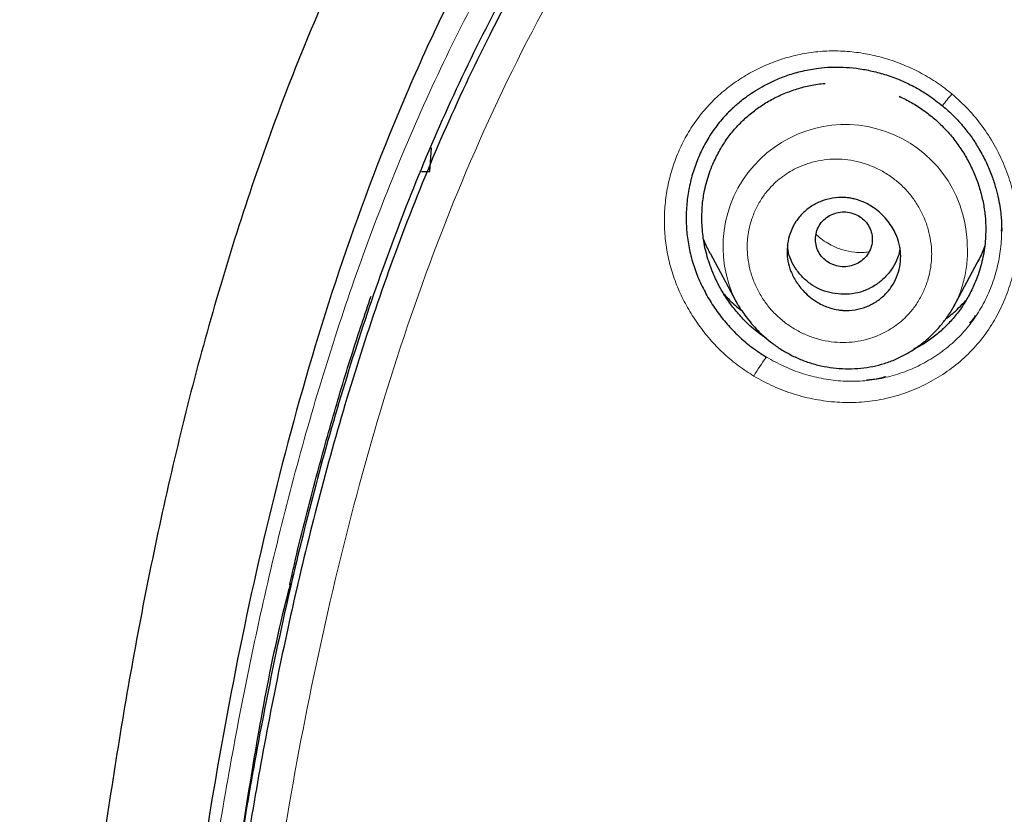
# Model space of a CAD drawing. Header units: millimetres. Extents: x 8 to 830, y 12 to 2106.
# Tile 363 of 624: x 408 to 423, y 1846 to 1859. Entities that reach past the tile are written whole.
import ezdxf

# ---------------------------------------------------------------- set-up
doc = ezdxf.new("R2010")
doc.units = ezdxf.units.MM

msp = doc.modelspace()

# ---------------------------------------------------------------- linework, layer by layer
at = {"color": 7, "linetype": 'Continuous', "lineweight": 30}
for p, q in [((414.316, 1856.496), (414.343, 1856.872)), ((414.182, 1856.496), (414.315, 1856.496)), ((423.367, 1855.553), (423.368, 1855.572)), ((423.367, 1855.553), (423.368, 1855.572)), ((418.754, 1855.206), (419.16, 1854.445)), ((422.611, 1854.359), (422.987, 1855.064)), ((422.613, 1854.369), (422.609, 1854.36))]:
    msp.add_line(p, q, dxfattribs=at)
at = {"color": 8, "linetype": 'Continuous', "lineweight": 0}
msp.add_line((422.609, 1854.36), (422.601, 1854.345), dxfattribs=at)
for centre, radius, start, end in [((425.304, 1855.4), 3.58, 139.4744, 143.3002), ((420.892, 1855.309), 1.933, 2.8219, 206.3883), ((421.464, 1852.154), 2.299, 142.3074, 151.3041)]:
    msp.add_arc(centre, radius, start, end, dxfattribs=at)
at = {"color": 7, "linetype": 'Continuous', "lineweight": 30}
for points, knots in [([(510.735, 1777.283), (511.196, 1778.511), (512.114, 1780.956), (513.098, 1784.726), (513.872, 1788.507), (514.456, 1792.3), (514.943, 1796.485), (515.298, 1801.065), (515.507, 1806.03), (515.602, 1811.577), (515.593, 1817.706), (515.581, 1824.436), (515.477, 1831.185), (515.158, 1837.963), (514.614, 1843.619), (513.944, 1848.142), (513.279, 1851.54), (512.399, 1854.924), (511.244, 1858.268), (509.826, 1861.345), (508.149, 1864.109), (506.256, 1866.524), (504.046, 1868.669), (501.607, 1870.523), (499.025, 1872.121), (495.903, 1873.724), (492.217, 1875.246), (487.967, 1876.614), (483.651, 1877.697), (479.286, 1878.524), (474.885, 1879.093), (470.474, 1879.417), (466.081, 1879.544), (461.71, 1879.555), (457.339, 1879.543), (452.947, 1879.415), (448.536, 1879.093), (444.134, 1878.525), (439.769, 1877.697), (435.453, 1876.616), (431.203, 1875.245), (427.517, 1873.725), (424.396, 1872.122), (421.813, 1870.525), (419.375, 1868.669), (417.164, 1866.525), (415.271, 1864.109), (413.594, 1861.345), (412.176, 1858.269), (411.021, 1854.924), (410.141, 1851.54), (409.476, 1848.142), (408.806, 1843.619), (408.262, 1837.963), (407.943, 1831.185), (407.839, 1824.437), (407.828, 1817.706), (407.817, 1811.126), (407.941, 1804.673), (408.288, 1798.348), (408.866, 1792.889), (409.585, 1788.305), (410.354, 1784.591), (411.329, 1780.89), (412.232, 1778.489), (412.686, 1777.283)], [0, 0, 0, 0, 0.01422, 0.028301, 0.042283, 0.056188, 0.070046, 0.088148, 0.106186, 0.124159, 0.148558, 0.172923, 0.197399, 0.221993, 0.24671, 0.259145, 0.27167, 0.284302, 0.297067, 0.309991, 0.320883, 0.3319, 0.342924, 0.353811, 0.364567, 0.375221, 0.391058, 0.40678, 0.422432, 0.438055, 0.453668, 0.469227, 0.484683, 0.500001, 0.515318, 0.530774, 0.546334, 0.561944, 0.577571, 0.59322, 0.608942, 0.624779, 0.635434, 0.646191, 0.657076, 0.668103, 0.679114, 0.690014, 0.702933, 0.7157, 0.728331, 0.740856, 0.753291, 0.778008, 0.802602, 0.827078, 0.851444, 0.875842, 0.898728, 0.921719, 0.944802, 0.958463, 0.9722, 0.986034, 1, 1, 1, 1]), ([(510.735, 1777.283), (511.196, 1778.511), (512.114, 1780.956), (513.098, 1784.726), (513.872, 1788.507), (514.456, 1792.3), (514.943, 1796.485), (515.298, 1801.065), (515.507, 1806.03), (515.602, 1811.577), (515.593, 1817.706), (515.581, 1824.436), (515.477, 1831.185), (515.158, 1837.963), (514.614, 1843.619), (513.944, 1848.142), (513.279, 1851.54), (512.399, 1854.924), (511.244, 1858.268), (509.826, 1861.345), (508.149, 1864.109), (506.256, 1866.524), (504.046, 1868.669), (501.607, 1870.523), (499.025, 1872.121), (495.903, 1873.724), (492.217, 1875.246), (487.967, 1876.614), (483.651, 1877.697), (479.286, 1878.524), (474.885, 1879.093), (470.474, 1879.417), (466.081, 1879.544), (461.71, 1879.555), (457.339, 1879.543), (452.947, 1879.415), (448.536, 1879.093), (444.134, 1878.525), (439.769, 1877.697), (435.453, 1876.616), (431.203, 1875.245), (427.517, 1873.725), (424.396, 1872.122), (421.813, 1870.525), (419.375, 1868.669), (417.164, 1866.525), (415.271, 1864.109), (413.594, 1861.345), (412.176, 1858.269), (411.021, 1854.924), (410.141, 1851.54), (409.476, 1848.142), (408.806, 1843.619), (408.262, 1837.963), (407.943, 1831.185), (407.839, 1824.437), (407.828, 1817.706), (407.817, 1811.126), (407.941, 1804.673), (408.288, 1798.348), (408.866, 1792.889), (409.585, 1788.305), (410.354, 1784.591), (411.329, 1780.89), (412.232, 1778.489), (412.686, 1777.283)], [0, 0, 0, 0, 0.01422, 0.028301, 0.042283, 0.056188, 0.070046, 0.088148, 0.106186, 0.124159, 0.148558, 0.172923, 0.197399, 0.221993, 0.24671, 0.259145, 0.27167, 0.284302, 0.297067, 0.309991, 0.320883, 0.3319, 0.342924, 0.353811, 0.364567, 0.375221, 0.391058, 0.40678, 0.422432, 0.438055, 0.453668, 0.469227, 0.484683, 0.500001, 0.515318, 0.530774, 0.546334, 0.561944, 0.577571, 0.59322, 0.608942, 0.624779, 0.635434, 0.646191, 0.657076, 0.668103, 0.679114, 0.690014, 0.702933, 0.7157, 0.728331, 0.740856, 0.753291, 0.778008, 0.802602, 0.827078, 0.851444, 0.875842, 0.898728, 0.921719, 0.944802, 0.958463, 0.9722, 0.986034, 1, 1, 1, 1]), ([(509.342, 1777.405), (509.718, 1778.392), (510.47, 1780.366), (511.332, 1783.407), (512.046, 1786.476), (512.617, 1789.571), (513.077, 1792.68), (513.51, 1796.392), (513.859, 1800.711), (514.082, 1805.632), (514.182, 1810.777), (514.188, 1816.142), (514.173, 1821.731), (514.115, 1827.323), (513.942, 1832.92), (513.588, 1838.517), (513.084, 1843.169), (512.519, 1846.875), (511.991, 1849.641), (511.334, 1852.386), (510.519, 1855.094), (509.512, 1857.746), (508.383, 1860.098), (507.165, 1862.141), (505.916, 1863.888), (504.502, 1865.514), (502.758, 1867.162), (500.656, 1868.771), (498.205, 1870.302), (495.467, 1871.725), (492.454, 1873.021), (489.178, 1874.177), (485.839, 1875.143), (482.453, 1875.939), (478.747, 1876.63), (474.722, 1877.159), (470.387, 1877.487), (466.047, 1877.618), (461.711, 1877.632), (457.374, 1877.617), (453.033, 1877.484), (448.697, 1877.159), (444.672, 1876.63), (440.967, 1875.94), (437.582, 1875.144), (434.243, 1874.177), (430.966, 1873.02), (427.952, 1871.725), (425.215, 1870.302), (422.765, 1868.771), (420.664, 1867.161), (418.919, 1865.515), (417.506, 1863.888), (416.255, 1862.141), (415.039, 1860.097), (413.909, 1857.746), (412.902, 1855.094), (412.087, 1852.386), (411.43, 1849.642), (410.902, 1846.875), (410.337, 1843.17), (409.833, 1838.517), (409.479, 1832.921), (409.306, 1827.324), (409.248, 1821.731), (409.233, 1816.142), (409.239, 1810.852), (409.333, 1805.856), (409.537, 1801.159), (409.896, 1796.466), (410.376, 1792.367), (410.925, 1788.863), (411.488, 1785.949), (412.182, 1783.059), (413.011, 1780.196), (413.722, 1778.336), (414.078, 1777.405)], [0, 0, 0, 0, 0.011709, 0.0234, 0.035079, 0.046745, 0.058401, 0.070053, 0.08835, 0.106637, 0.124908, 0.145647, 0.166375, 0.187119, 0.207887, 0.228673, 0.249479, 0.259892, 0.270315, 0.28075, 0.291198, 0.301658, 0.31213, 0.319994, 0.327864, 0.335737, 0.343609, 0.354092, 0.364563, 0.37502, 0.38755, 0.400066, 0.41258, 0.425091, 0.437599, 0.45323, 0.468841, 0.484431, 0.499999, 0.515569, 0.531166, 0.546782, 0.562408, 0.574915, 0.587424, 0.599934, 0.612454, 0.624987, 0.635443, 0.645912, 0.656393, 0.664263, 0.672136, 0.680006, 0.687871, 0.698343, 0.708803, 0.71925, 0.729685, 0.740108, 0.750521, 0.771326, 0.792113, 0.81288, 0.833624, 0.854353, 0.875091, 0.892532, 0.909986, 0.927451, 0.944927, 0.955919, 0.966921, 0.977933, 0.988958, 1, 1, 1, 1]), ([(509.342, 1777.405), (509.718, 1778.392), (510.47, 1780.366), (511.332, 1783.407), (512.046, 1786.476), (512.617, 1789.571), (513.077, 1792.68), (513.51, 1796.392), (513.859, 1800.711), (514.082, 1805.632), (514.182, 1810.777), (514.188, 1816.142), (514.173, 1821.731), (514.115, 1827.323), (513.942, 1832.92), (513.588, 1838.517), (513.084, 1843.169), (512.519, 1846.875), (511.991, 1849.641), (511.334, 1852.386), (510.519, 1855.094), (509.512, 1857.746), (508.383, 1860.098), (507.165, 1862.141), (505.916, 1863.888), (504.502, 1865.514), (502.758, 1867.162), (500.656, 1868.771), (498.205, 1870.302), (495.467, 1871.725), (492.454, 1873.021), (489.178, 1874.177), (485.839, 1875.143), (482.453, 1875.939), (478.747, 1876.63), (474.722, 1877.159), (470.387, 1877.487), (466.047, 1877.618), (461.711, 1877.632), (457.374, 1877.617), (453.033, 1877.484), (448.697, 1877.159), (444.672, 1876.63), (440.967, 1875.94), (437.582, 1875.144), (434.243, 1874.177), (430.966, 1873.02), (427.952, 1871.725), (425.215, 1870.302), (422.765, 1868.771), (420.664, 1867.161), (418.919, 1865.515), (417.506, 1863.888), (416.255, 1862.141), (415.039, 1860.097), (413.909, 1857.746), (412.902, 1855.094), (412.087, 1852.386), (411.43, 1849.642), (410.902, 1846.875), (410.337, 1843.17), (409.833, 1838.517), (409.479, 1832.921), (409.306, 1827.324), (409.248, 1821.731), (409.233, 1816.142), (409.239, 1810.852), (409.333, 1805.856), (409.537, 1801.159), (409.896, 1796.466), (410.376, 1792.367), (410.925, 1788.863), (411.488, 1785.949), (412.182, 1783.059), (413.011, 1780.196), (413.722, 1778.336), (414.078, 1777.405)], [0, 0, 0, 0, 0.011709, 0.0234, 0.035079, 0.046745, 0.058401, 0.070053, 0.08835, 0.106637, 0.124908, 0.145647, 0.166375, 0.187119, 0.207887, 0.228673, 0.249479, 0.259892, 0.270315, 0.28075, 0.291198, 0.301658, 0.31213, 0.319994, 0.327864, 0.335737, 0.343609, 0.354092, 0.364563, 0.37502, 0.38755, 0.400066, 0.41258, 0.425091, 0.437599, 0.45323, 0.468841, 0.484431, 0.499999, 0.515569, 0.531166, 0.546782, 0.562408, 0.574915, 0.587424, 0.599934, 0.612454, 0.624987, 0.635443, 0.645912, 0.656393, 0.664263, 0.672136, 0.680006, 0.687871, 0.698343, 0.708803, 0.71925, 0.729685, 0.740108, 0.750521, 0.771326, 0.792113, 0.81288, 0.833624, 0.854353, 0.875091, 0.892532, 0.909986, 0.927451, 0.944927, 0.955919, 0.966921, 0.977933, 0.988958, 1, 1, 1, 1]), ([(461.71, 1876.725), (459.784, 1876.719), (455.935, 1876.707), (450.167, 1876.421), (444.906, 1875.774), (440.169, 1874.856), (435.962, 1873.771), (431.845, 1872.41), (428.301, 1870.9), (425.325, 1869.325), (422.897, 1867.771), (420.637, 1865.993), (418.61, 1863.96), (416.866, 1861.693), (415.304, 1859.086), (413.966, 1856.162), (412.868, 1852.965), (412.03, 1849.723), (411.394, 1846.461), (410.755, 1842.089), (410.234, 1836.589), (409.939, 1829.959), (409.858, 1823.313), (409.862, 1816.661), (409.876, 1810.844), (409.989, 1805.861), (410.175, 1801.713), (410.481, 1797.567), (410.938, 1793.43), (411.563, 1789.313), (412.42, 1785.241), (413.517, 1781.214), (414.571, 1778.631), (415.1, 1777.336)], [0, 0, 0, 0, 0.041855, 0.08362, 0.125415, 0.156959, 0.188537, 0.219976, 0.251431, 0.272568, 0.293656, 0.314639, 0.33578, 0.356911, 0.377922, 0.403277, 0.42848, 0.45338, 0.478142, 0.502858, 0.552306, 0.601886, 0.651609, 0.701376, 0.751127, 0.782208, 0.813287, 0.844384, 0.875537, 0.906709, 0.937788, 0.968814, 1, 1, 1, 1]), ([(461.71, 1876.622), (459.773, 1876.616), (455.903, 1876.604), (450.104, 1876.313), (444.815, 1875.656), (440.054, 1874.726), (435.827, 1873.625), (431.692, 1872.245), (428.137, 1870.71), (425.155, 1869.108), (422.728, 1867.526), (420.475, 1865.714), (418.469, 1863.641), (416.75, 1861.337), (415.217, 1858.695), (413.911, 1855.743), (412.846, 1852.527), (412.036, 1849.278), (411.423, 1846.017), (410.808, 1841.657), (410.309, 1836.18), (410.03, 1829.586), (409.958, 1822.982), (409.961, 1816.372), (409.978, 1810.591), (410.096, 1805.639), (410.286, 1801.52), (410.596, 1797.409), (411.054, 1793.307), (411.681, 1789.219), (412.539, 1785.169), (413.635, 1781.17), (414.685, 1778.609), (415.209, 1777.329)], [0, 0, 0, 0, 0.042133, 0.084172, 0.12624, 0.157991, 0.189772, 0.221412, 0.253078, 0.274358, 0.295572, 0.316692, 0.337987, 0.359238, 0.380387, 0.405921, 0.431187, 0.456106, 0.480854, 0.505526, 0.554819, 0.604169, 0.653612, 0.70311, 0.752631, 0.783561, 0.81446, 0.845339, 0.876228, 0.907207, 0.938215, 0.96912, 1, 1, 1, 1]), ([(419.083, 1857.475), (419.095, 1857.486), (419.125, 1857.515), (419.181, 1857.565), (419.256, 1857.628), (419.353, 1857.701), (419.473, 1857.781), (419.618, 1857.866), (419.79, 1857.95), (419.991, 1858.028), (420.221, 1858.094), (420.448, 1858.135), (420.664, 1858.153), (420.864, 1858.153), (421.075, 1858.135), (421.295, 1858.097), (421.522, 1858.038), (421.753, 1857.955), (421.986, 1857.845), (422.218, 1857.709), (422.361, 1857.596), (422.434, 1857.539)], [0, 0, 0, 0, 0.014596, 0.035518, 0.062786, 0.096415, 0.136416, 0.182796, 0.235552, 0.294666, 0.360099, 0.431808, 0.483143, 0.537404, 0.594641, 0.65488, 0.718115, 0.784307, 0.853396, 0.92531, 1, 1, 1, 1]), ([(419.083, 1857.475), (419.095, 1857.486), (419.125, 1857.515), (419.181, 1857.565), (419.256, 1857.628), (419.353, 1857.701), (419.473, 1857.781), (419.618, 1857.866), (419.79, 1857.95), (419.991, 1858.028), (420.221, 1858.094), (420.448, 1858.135), (420.664, 1858.153), (420.864, 1858.153), (421.075, 1858.135), (421.295, 1858.097), (421.522, 1858.038), (421.753, 1857.955), (421.986, 1857.845), (422.218, 1857.709), (422.361, 1857.596), (422.434, 1857.539)], [0, 0, 0, 0, 0.014596, 0.035518, 0.062786, 0.096415, 0.136416, 0.182796, 0.235552, 0.294666, 0.360099, 0.431808, 0.483143, 0.537404, 0.594641, 0.65488, 0.718115, 0.784307, 0.853396, 0.92531, 1, 1, 1, 1]), ([(418.622, 1855.763), (418.624, 1855.836), (418.628, 1855.983), (418.66, 1856.175), (418.7, 1856.341), (418.743, 1856.48), (418.805, 1856.638), (418.891, 1856.814), (419.006, 1856.999), (419.138, 1857.17), (419.288, 1857.325), (419.453, 1857.464), (419.632, 1857.587), (419.824, 1857.69), (420.027, 1857.775), (420.237, 1857.839), (420.421, 1857.88), (420.536, 1857.889), (420.577, 1857.893)], [0, 0, 0, 0, 0.068305, 0.137281, 0.183165, 0.228813, 0.274424, 0.344314, 0.41291, 0.480883, 0.548914, 0.617076, 0.685112, 0.753696, 0.823502, 0.892504, 0.960793, 1, 1, 1, 1]), ([(418.622, 1855.763), (418.624, 1855.836), (418.628, 1855.983), (418.66, 1856.175), (418.7, 1856.341), (418.743, 1856.48), (418.805, 1856.638), (418.891, 1856.814), (419.006, 1856.999), (419.138, 1857.17), (419.288, 1857.325), (419.453, 1857.464), (419.632, 1857.587), (419.824, 1857.69), (420.027, 1857.775), (420.237, 1857.839), (420.421, 1857.88), (420.536, 1857.889), (420.577, 1857.893)], [0, 0, 0, 0, 0.068305, 0.137281, 0.183165, 0.228813, 0.274424, 0.344314, 0.41291, 0.480883, 0.548914, 0.617076, 0.685112, 0.753696, 0.823502, 0.892504, 0.960793, 1, 1, 1, 1]), ([(421.749, 1857.689), (421.814, 1857.658), (421.945, 1857.593), (422.131, 1857.472), (422.307, 1857.336), (422.469, 1857.183), (422.615, 1857.015), (422.744, 1856.835), (422.856, 1856.643), (422.95, 1856.44), (423.025, 1856.229), (423.079, 1856.014), (423.112, 1855.796), (423.123, 1855.553), (423.105, 1855.286), (423.046, 1854.999), (422.957, 1854.745), (422.85, 1854.526), (422.736, 1854.34), (422.603, 1854.168), (422.453, 1854.012), (422.288, 1853.872), (422.128, 1853.76), (422.019, 1853.704), (421.974, 1853.681)], [0, 0, 0, 0, 0.042994, 0.087164, 0.131586, 0.175401, 0.219559, 0.263431, 0.30741, 0.351885, 0.396697, 0.440787, 0.484544, 0.528379, 0.586938, 0.645419, 0.704859, 0.749519, 0.793522, 0.837331, 0.881421, 0.925274, 0.969019, 1, 1, 1, 1]), ([(421.749, 1857.689), (421.814, 1857.658), (421.945, 1857.593), (422.131, 1857.472), (422.307, 1857.336), (422.469, 1857.183), (422.615, 1857.015), (422.744, 1856.835), (422.856, 1856.643), (422.95, 1856.44), (423.025, 1856.229), (423.079, 1856.014), (423.112, 1855.796), (423.123, 1855.553), (423.105, 1855.286), (423.046, 1854.999), (422.957, 1854.745), (422.85, 1854.526), (422.736, 1854.34), (422.603, 1854.168), (422.453, 1854.012), (422.288, 1853.872), (422.128, 1853.76), (422.019, 1853.704), (421.974, 1853.681)], [0, 0, 0, 0, 0.042994, 0.087164, 0.131586, 0.175401, 0.219559, 0.263431, 0.30741, 0.351885, 0.396697, 0.440787, 0.484544, 0.528379, 0.586938, 0.645419, 0.704859, 0.749519, 0.793522, 0.837331, 0.881421, 0.925274, 0.969019, 1, 1, 1, 1]), ([(419.136, 1857.524), (419.076, 1857.466), (418.955, 1857.349), (418.799, 1857.148), (418.666, 1856.931), (418.556, 1856.701), (418.471, 1856.46), (418.412, 1856.212), (418.378, 1855.958), (418.371, 1855.702), (418.39, 1855.446), (418.437, 1855.192), (418.511, 1854.945), (418.611, 1854.705), (418.733, 1854.475), (418.878, 1854.258), (419.043, 1854.055), (419.226, 1853.869), (419.426, 1853.7), (419.572, 1853.607), (419.645, 1853.56)], [0, 0, 0, 0, 0.0548598, 0.1105256, 0.1662534, 0.2219083, 0.2775219, 0.3330915, 0.3885997, 0.4440333, 0.4994026, 0.5547606, 0.6102055, 0.6657852, 0.7214878, 0.7772653, 0.8330533, 0.8887904, 0.9444381, 1, 1, 1, 1]), ([(419.136, 1857.524), (419.076, 1857.466), (418.955, 1857.349), (418.799, 1857.148), (418.666, 1856.931), (418.556, 1856.701), (418.471, 1856.46), (418.412, 1856.212), (418.378, 1855.958), (418.371, 1855.702), (418.39, 1855.446), (418.437, 1855.192), (418.511, 1854.945), (418.611, 1854.705), (418.733, 1854.475), (418.878, 1854.258), (419.043, 1854.055), (419.226, 1853.869), (419.426, 1853.7), (419.572, 1853.607), (419.645, 1853.56)], [0, 0, 0, 0, 0.0548598, 0.1105256, 0.1662534, 0.2219083, 0.2775219, 0.3330915, 0.3885997, 0.4440333, 0.4994026, 0.5547606, 0.6102055, 0.6657852, 0.7214878, 0.7772653, 0.8330533, 0.8887904, 0.9444381, 1, 1, 1, 1]), ([(422.434, 1857.539), (422.496, 1857.485), (422.615, 1857.38), (422.769, 1857.207), (422.901, 1857.034), (423.022, 1856.846), (423.128, 1856.645), (423.215, 1856.436), (423.277, 1856.244), (423.32, 1856.07), (423.347, 1855.918), (423.362, 1855.789), (423.369, 1855.683), (423.371, 1855.601), (423.371, 1855.555), (423.37, 1855.536)], [0, 0, 0, 0, 0.106664, 0.207205, 0.301759, 0.390411, 0.499501, 0.598274, 0.686778, 0.765031, 0.833022, 0.890491, 0.937407, 0.973877, 1, 1, 1, 1]), ([(422.434, 1857.539), (422.496, 1857.485), (422.615, 1857.38), (422.769, 1857.207), (422.901, 1857.034), (423.022, 1856.846), (423.128, 1856.645), (423.215, 1856.436), (423.277, 1856.244), (423.32, 1856.07), (423.347, 1855.918), (423.362, 1855.789), (423.369, 1855.683), (423.371, 1855.601), (423.371, 1855.555), (423.37, 1855.536)], [0, 0, 0, 0, 0.106664, 0.207205, 0.301759, 0.390411, 0.499501, 0.598274, 0.686778, 0.765031, 0.833022, 0.890491, 0.937407, 0.973877, 1, 1, 1, 1]), ([(419.972, 1855.23), (419.975, 1855.285), (419.981, 1855.397), (420.031, 1855.558), (420.109, 1855.708), (420.218, 1855.842), (420.355, 1855.953), (420.515, 1856.034), (420.692, 1856.083), (420.832, 1856.091), (420.93, 1856.083), (420.988, 1856.075), (421.057, 1856.059), (421.169, 1856.024), (421.328, 1855.945), (421.479, 1855.82), (421.589, 1855.69), (421.66, 1855.581), (421.719, 1855.455), (421.761, 1855.313), (421.777, 1855.151), (421.761, 1854.988), (421.712, 1854.825), (421.632, 1854.674), (421.522, 1854.54), (421.384, 1854.431), (421.225, 1854.351), (421.049, 1854.303), (420.92, 1854.296), (420.844, 1854.3), (420.818, 1854.303), (420.751, 1854.311), (420.626, 1854.341), (420.434, 1854.428), (420.279, 1854.551), (420.175, 1854.671), (420.117, 1854.751), (420.07, 1854.833), (420.021, 1854.941), (419.98, 1855.073), (419.974, 1855.179), (419.972, 1855.23)], [0, 0, 0, 0, 0.029558, 0.059611, 0.090014, 0.121072, 0.152464, 0.184618, 0.217332, 0.250545, 0.258977, 0.26951, 0.282085, 0.296593, 0.331814, 0.375091, 0.399176, 0.421878, 0.443408, 0.472893, 0.499691, 0.529685, 0.560133, 0.590827, 0.621828, 0.653317, 0.685145, 0.717584, 0.750379, 0.753817, 0.758532, 0.764501, 0.789834, 0.826746, 0.874999, 0.893069, 0.910495, 0.927252, 0.943144, 0.972873, 1, 1, 1, 1]), ([(419.648, 1853.853), (419.597, 1853.888), (419.464, 1853.978), (419.293, 1854.14), (419.13, 1854.325), (419, 1854.505), (418.887, 1854.697), (418.782, 1854.923), (418.694, 1855.181), (418.633, 1855.472), (418.626, 1855.666), (418.622, 1855.763)], [0, 0, 0, 0, 0.082286, 0.21271, 0.311043, 0.408703, 0.506629, 0.60576, 0.739137, 0.869722, 1, 1, 1, 1]), ([(419.648, 1853.853), (419.597, 1853.888), (419.464, 1853.978), (419.293, 1854.14), (419.13, 1854.325), (419, 1854.505), (418.887, 1854.697), (418.782, 1854.923), (418.694, 1855.181), (418.633, 1855.472), (418.626, 1855.666), (418.622, 1855.763)], [0, 0, 0, 0, 0.082286, 0.21271, 0.311043, 0.408703, 0.506629, 0.60576, 0.739137, 0.869722, 1, 1, 1, 1]), ([(420.422, 1855.424), (420.425, 1855.386), (420.431, 1855.31), (420.478, 1855.205), (420.55, 1855.113), (420.644, 1855.044), (420.754, 1855), (420.872, 1854.984), (420.989, 1855), (421.099, 1855.044), (421.194, 1855.113), (421.265, 1855.205), (421.311, 1855.31), (421.327, 1855.424), (421.311, 1855.538), (421.265, 1855.644), (421.194, 1855.735), (421.099, 1855.804), (420.989, 1855.848), (420.872, 1855.864), (420.754, 1855.848), (420.644, 1855.804), (420.55, 1855.735), (420.478, 1855.644), (420.431, 1855.538), (420.425, 1855.462), (420.422, 1855.424)], [0, 0, 0, 0, 0.041659, 0.083341, 0.125, 0.166659, 0.208341, 0.25, 0.291659, 0.333341, 0.375, 0.416659, 0.458341, 0.5, 0.541659, 0.583341, 0.625, 0.666659, 0.708341, 0.75, 0.791659, 0.833341, 0.875, 0.916659, 0.958341, 1, 1, 1, 1]), ([(418.754, 1855.207), (418.72, 1855.27), (418.682, 1855.342), (418.654, 1855.418), (418.65, 1855.426)], [0, 0, 0, 0, 0.890759, 1, 1, 1, 1]), ([(421.759, 1855.29), (421.758, 1855.276), (421.752, 1855.208), (421.709, 1855.088), (421.627, 1854.937), (421.511, 1854.805), (421.374, 1854.694), (421.218, 1854.612), (421.049, 1854.564), (420.87, 1854.55), (420.692, 1854.565), (420.522, 1854.614), (420.367, 1854.695), (420.231, 1854.807), (420.116, 1854.939), (420.033, 1855.09), (419.988, 1855.221), (419.983, 1855.302), (419.981, 1855.327)], [0, 0, 0, 0, 0.01595, 0.082951, 0.149975, 0.219816, 0.28962, 0.356558, 0.423417, 0.492988, 0.562878, 0.629866, 0.696727, 0.766249, 0.836079, 0.903072, 0.969999, 1, 1, 1, 1]), ([(423.1, 1855.314), (423.096, 1855.303), (423.067, 1855.218), (423.029, 1855.134), (422.988, 1855.066), (422.987, 1855.064)], [0, 0, 0, 0, 0.132866, 0.976061, 1, 1, 1, 1]), ([(412.097, 1849.951), (412.121, 1850.06), (412.243, 1850.611), (412.471, 1851.502), (412.781, 1852.624), (413.074, 1853.601), (413.286, 1854.231), (413.385, 1854.524)], [0, 0, 0, 0, 0.070102, 0.356433, 0.580875, 0.805159, 1, 1, 1, 1]), ([(418.97, 1854.563), (418.985, 1854.545), (419.056, 1854.462), (419.153, 1854.371), (419.24, 1854.304), (419.259, 1854.29)], [0, 0, 0, 0, 0.178325, 0.821413, 1, 1, 1, 1]), ([(418.97, 1854.563), (418.985, 1854.545), (419.056, 1854.462), (419.153, 1854.371), (419.24, 1854.304), (419.259, 1854.29)], [0, 0, 0, 0, 0.178325, 0.821413, 1, 1, 1, 1]), ([(419.158, 1854.449), (419.169, 1854.43), (419.193, 1854.388), (419.243, 1854.311), (419.307, 1854.219), (419.389, 1854.112), (419.485, 1854.003), (419.593, 1853.897), (419.716, 1853.793), (419.856, 1853.693), (420.014, 1853.6), (420.185, 1853.52), (420.367, 1853.456), (420.557, 1853.409), (420.751, 1853.381), (420.946, 1853.372), (421.14, 1853.381), (421.331, 1853.41), (421.517, 1853.457), (421.696, 1853.523), (421.867, 1853.609), (422.027, 1853.711), (422.175, 1853.826), (422.31, 1853.951), (422.428, 1854.085), (422.532, 1854.224), (422.589, 1854.322), (422.617, 1854.371)], [0, 0, 0, 0, 0.017418, 0.037285, 0.064939, 0.097203, 0.131674, 0.167139, 0.203597, 0.24527, 0.288185, 0.332375, 0.377869, 0.424081, 0.470253, 0.516336, 0.562278, 0.608031, 0.653567, 0.698978, 0.744539, 0.790123, 0.834729, 0.87807, 0.920095, 0.960752, 1, 1, 1, 1]), ([(422.487, 1854.168), (422.49, 1854.17), (422.563, 1854.22), (422.671, 1854.314), (422.765, 1854.415), (422.802, 1854.455)], [0, 0, 0, 0, 0.030044, 0.619607, 1, 1, 1, 1]), ([(422.487, 1854.168), (422.49, 1854.17), (422.563, 1854.22), (422.671, 1854.314), (422.765, 1854.415), (422.802, 1854.455)], [0, 0, 0, 0, 0.030044, 0.619607, 1, 1, 1, 1]), ([(422.864, 1854.095), (422.891, 1854.125), (422.925, 1854.163), (422.951, 1854.207), (422.956, 1854.217)], [0, 0, 0, 0, 0.7902774, 1, 1, 1, 1]), ([(422.864, 1854.095), (422.891, 1854.125), (422.925, 1854.163), (422.951, 1854.207), (422.956, 1854.217)], [0, 0, 0, 0, 0.7902774, 1, 1, 1, 1]), ([(421.23, 1853.201), (421.298, 1853.207), (421.402, 1853.216), (421.501, 1853.243), (421.535, 1853.253)], [0, 0, 0, 0, 0.655116, 1, 1, 1, 1]), ([(421.23, 1853.201), (421.298, 1853.207), (421.402, 1853.216), (421.501, 1853.243), (421.535, 1853.253)], [0, 0, 0, 0, 0.655116, 1, 1, 1, 1]), ([(412.105, 1849.968), (412.096, 1849.936), (411.806, 1848.836), (411.424, 1846.625), (410.76, 1842.265), (410.261, 1837.087), (410.101, 1832.998), (410.027, 1831.11)], [0, 0, 0, 0, 0.005105, 0.179417, 0.353395, 0.701453, 1, 1, 1, 1])]:
    msp.add_open_spline(points, degree=3, knots=knots, dxfattribs=at)
at = {"color": 8, "linetype": 'Continuous', "lineweight": 0}
for points, knots in [([(414.698, 1777.363), (414.225, 1778.522), (413.283, 1780.831), (412.261, 1784.414), (411.439, 1788.029), (410.814, 1791.683), (410.284, 1795.749), (409.884, 1800.234), (409.629, 1805.133), (409.493, 1810.65), (409.478, 1816.772), (409.475, 1823.494), (409.563, 1830.215), (409.877, 1836.934), (410.427, 1842.524), (411.106, 1846.98), (411.786, 1850.307), (412.674, 1853.585), (413.826, 1856.787), (415.22, 1859.697), (416.84, 1862.278), (418.635, 1864.516), (420.7, 1866.524), (422.996, 1868.281), (425.45, 1869.815), (428.451, 1871.372), (432.019, 1872.866), (436.141, 1874.209), (440.318, 1875.272), (445, 1876.168), (450.212, 1876.803), (455.95, 1877.088), (459.787, 1877.1), (461.71, 1877.106)], [0, 0, 0, 0, 0.027811, 0.055398, 0.082938, 0.110516, 0.138178, 0.174576, 0.211159, 0.247876, 0.297974, 0.34805, 0.398105, 0.448142, 0.498248, 0.523439, 0.548708, 0.573938, 0.599093, 0.624359, 0.645457, 0.666462, 0.68755, 0.708668, 0.729707, 0.750736, 0.78232, 0.813743, 0.844809, 0.875739, 0.916964, 0.958374, 1, 1, 1, 1]), ([(461.71, 1876.056), (460.287, 1876.052), (457.443, 1876.044), (453.183, 1875.919), (448.938, 1875.601), (444.998, 1875.087), (441.364, 1874.414), (438.035, 1873.629), (434.751, 1872.681), (431.534, 1871.547), (428.579, 1870.272), (425.894, 1868.872), (423.494, 1867.363), (421.261, 1865.638), (419.251, 1863.665), (417.517, 1861.447), (416.057, 1859.045), (414.855, 1856.514), (413.876, 1853.897), (413.089, 1851.223), (412.457, 1848.517), (411.956, 1845.793), (411.43, 1842.125), (410.969, 1837.501), (410.66, 1831.925), (410.527, 1826.343), (410.502, 1820.765), (410.502, 1815.225), (410.533, 1809.721), (410.68, 1804.249), (411.007, 1798.781), (411.504, 1794.045), (412.106, 1790.048), (412.736, 1786.79), (413.535, 1783.568), (414.51, 1780.377), (415.385, 1778.32), (415.824, 1777.288)], [0, 0, 0, 0, 0.031153, 0.062241, 0.093264, 0.124292, 0.149214, 0.174231, 0.199272, 0.224213, 0.249143, 0.270053, 0.290969, 0.311752, 0.332508, 0.353493, 0.374457, 0.395355, 0.4163, 0.437235, 0.458081, 0.478875, 0.499661, 0.541623, 0.583663, 0.625704, 0.667702, 0.709692, 0.750932, 0.792205, 0.833511, 0.874862, 0.899904, 0.924876, 0.94982, 0.974812, 1, 1, 1, 1]), ([(461.71, 1876.056), (460.287, 1876.052), (457.443, 1876.044), (453.183, 1875.919), (448.938, 1875.601), (444.998, 1875.087), (441.364, 1874.414), (438.035, 1873.629), (434.751, 1872.681), (431.534, 1871.547), (428.579, 1870.272), (425.894, 1868.872), (423.494, 1867.363), (421.261, 1865.638), (419.251, 1863.665), (417.517, 1861.447), (416.057, 1859.045), (414.855, 1856.514), (413.876, 1853.897), (413.089, 1851.223), (412.457, 1848.517), (411.956, 1845.793), (411.43, 1842.125), (410.969, 1837.501), (410.66, 1831.925), (410.527, 1826.343), (410.502, 1820.765), (410.502, 1815.225), (410.533, 1809.721), (410.68, 1804.249), (411.007, 1798.781), (411.504, 1794.045), (412.106, 1790.048), (412.736, 1786.79), (413.535, 1783.568), (414.51, 1780.377), (415.385, 1778.32), (415.824, 1777.288)], [0, 0, 0, 0, 0.031153, 0.062241, 0.093264, 0.124292, 0.149214, 0.174231, 0.199272, 0.224213, 0.249143, 0.270053, 0.290969, 0.311752, 0.332508, 0.353493, 0.374457, 0.395355, 0.4163, 0.437235, 0.458081, 0.478875, 0.499661, 0.541623, 0.583663, 0.625704, 0.667702, 0.709692, 0.750932, 0.792205, 0.833511, 0.874862, 0.899904, 0.924876, 0.94982, 0.974812, 1, 1, 1, 1]), ([(419.447, 1853.258), (419.366, 1853.311), (419.202, 1853.415), (418.979, 1853.603), (418.774, 1853.81), (418.59, 1854.037), (418.429, 1854.28), (418.292, 1854.536), (418.181, 1854.804), (418.099, 1855.081), (418.046, 1855.365), (418.025, 1855.652), (418.033, 1855.939), (418.071, 1856.223), (418.137, 1856.502), (418.233, 1856.773), (418.356, 1857.032), (418.506, 1857.276), (418.683, 1857.501), (418.884, 1857.704), (419.105, 1857.884), (419.344, 1858.04), (419.599, 1858.17), (419.865, 1858.274), (420.141, 1858.35), (420.424, 1858.397), (420.711, 1858.413), (420.999, 1858.398), (421.285, 1858.354), (421.567, 1858.282), (421.841, 1858.182), (422.104, 1858.056), (422.354, 1857.906), (422.507, 1857.786), (422.584, 1857.726)], [0, 0, 0, 0, 0.031195, 0.062401, 0.093632, 0.124877, 0.156115, 0.187322, 0.218484, 0.249603, 0.280706, 0.311838, 0.343025, 0.374272, 0.405573, 0.436919, 0.468312, 0.499772, 0.531202, 0.562536, 0.593831, 0.625112, 0.656377, 0.687614, 0.718806, 0.749946, 0.781076, 0.812266, 0.843529, 0.874849, 0.906191, 0.937518, 0.968793, 1, 1, 1, 1]), ([(419.447, 1853.258), (419.366, 1853.311), (419.202, 1853.415), (418.979, 1853.603), (418.774, 1853.81), (418.59, 1854.037), (418.429, 1854.28), (418.292, 1854.536), (418.181, 1854.804), (418.099, 1855.081), (418.046, 1855.365), (418.025, 1855.652), (418.033, 1855.939), (418.071, 1856.223), (418.137, 1856.502), (418.233, 1856.773), (418.356, 1857.032), (418.506, 1857.276), (418.683, 1857.501), (418.884, 1857.704), (419.105, 1857.884), (419.344, 1858.04), (419.599, 1858.17), (419.865, 1858.274), (420.141, 1858.35), (420.424, 1858.397), (420.711, 1858.413), (420.999, 1858.398), (421.285, 1858.354), (421.567, 1858.282), (421.841, 1858.182), (422.104, 1858.056), (422.354, 1857.906), (422.507, 1857.786), (422.584, 1857.726)], [0, 0, 0, 0, 0.031195, 0.062401, 0.093632, 0.124877, 0.156115, 0.187322, 0.218484, 0.249603, 0.280706, 0.311838, 0.343025, 0.374272, 0.405573, 0.436919, 0.468312, 0.499772, 0.531202, 0.562536, 0.593831, 0.625112, 0.656377, 0.687614, 0.718806, 0.749946, 0.781076, 0.812266, 0.843529, 0.874849, 0.906191, 0.937518, 0.968793, 1, 1, 1, 1]), ([(422.584, 1857.726), (422.671, 1857.647), (422.845, 1857.491), (423.068, 1857.219), (423.258, 1856.925), (423.412, 1856.611), (423.527, 1856.281), (423.602, 1855.939), (423.633, 1855.59), (423.62, 1855.243), (423.563, 1854.901), (423.464, 1854.571), (423.325, 1854.256), (423.149, 1853.962), (422.933, 1853.695), (422.684, 1853.459), (422.406, 1853.257), (422.105, 1853.092), (421.786, 1852.965), (421.453, 1852.879), (421.111, 1852.837), (420.764, 1852.839), (420.419, 1852.883), (420.081, 1852.968), (419.753, 1853.089), (419.549, 1853.202), (419.447, 1853.258)], [0, 0, 0, 0, 0.041824, 0.083421, 0.124921, 0.166435, 0.208072, 0.249953, 0.291862, 0.333589, 0.375226, 0.416821, 0.458409, 0.500033, 0.541671, 0.583338, 0.625064, 0.666813, 0.708513, 0.750095, 0.791629, 0.83326, 0.874982, 0.916734, 0.958432, 1, 1, 1, 1]), ([(422.584, 1857.726), (422.671, 1857.647), (422.845, 1857.491), (423.068, 1857.219), (423.258, 1856.925), (423.412, 1856.611), (423.527, 1856.281), (423.602, 1855.939), (423.633, 1855.59), (423.62, 1855.243), (423.563, 1854.901), (423.464, 1854.571), (423.325, 1854.256), (423.149, 1853.962), (422.933, 1853.695), (422.684, 1853.459), (422.406, 1853.257), (422.105, 1853.092), (421.786, 1852.965), (421.453, 1852.879), (421.111, 1852.837), (420.764, 1852.839), (420.419, 1852.883), (420.081, 1852.968), (419.753, 1853.089), (419.549, 1853.202), (419.447, 1853.258)], [0, 0, 0, 0, 0.041824, 0.083421, 0.124921, 0.166435, 0.208072, 0.249953, 0.291862, 0.333589, 0.375226, 0.416821, 0.458409, 0.500033, 0.541671, 0.583338, 0.625064, 0.666813, 0.708513, 0.750095, 0.791629, 0.83326, 0.874982, 0.916734, 0.958432, 1, 1, 1, 1]), ([(422.258, 1855.3), (422.251, 1855.363), (422.235, 1855.489), (422.182, 1855.674), (422.106, 1855.853), (422.01, 1856.02), (421.893, 1856.173), (421.757, 1856.31), (421.606, 1856.429), (421.44, 1856.528), (421.263, 1856.605), (421.078, 1856.661), (420.889, 1856.692), (420.699, 1856.698), (420.51, 1856.679), (420.325, 1856.634), (420.163, 1856.573), (420.023, 1856.501), (419.904, 1856.423), (419.794, 1856.335), (419.684, 1856.224), (419.578, 1856.087), (419.484, 1855.924), (419.417, 1855.763), (419.374, 1855.611), (419.349, 1855.47), (419.339, 1855.329), (419.344, 1855.17), (419.37, 1854.997), (419.422, 1854.811), (419.498, 1854.634), (419.596, 1854.466), (419.713, 1854.313), (419.849, 1854.176), (420.001, 1854.057), (420.166, 1853.958), (420.343, 1853.881), (420.528, 1853.825), (420.717, 1853.793), (420.907, 1853.788), (421.095, 1853.806), (421.28, 1853.85), (421.443, 1853.912), (421.583, 1853.984), (421.702, 1854.062), (421.811, 1854.151), (421.921, 1854.261), (422.026, 1854.398), (422.12, 1854.562), (422.186, 1854.723), (422.229, 1854.875), (422.254, 1855.015), (422.265, 1855.157), (422.261, 1855.252), (422.258, 1855.3)], [0, 0, 0, 0, 0.02078, 0.041716, 0.062538, 0.083568, 0.104278, 0.125018, 0.145812, 0.166538, 0.187542, 0.208573, 0.229267, 0.250006, 0.270722, 0.291656, 0.312501, 0.328161, 0.343735, 0.359449, 0.374959, 0.395715, 0.416642, 0.437455, 0.453272, 0.468858, 0.484375, 0.499991, 0.520784, 0.541555, 0.562677, 0.583494, 0.604397, 0.62512, 0.645946, 0.666675, 0.687631, 0.708741, 0.729465, 0.750145, 0.770937, 0.791669, 0.812685, 0.828513, 0.844096, 0.859597, 0.875184, 0.895844, 0.916828, 0.937677, 0.95326, 0.968842, 0.984558, 1, 1, 1, 1]), ([(419.645, 1853.56), (419.736, 1853.509), (419.918, 1853.407), (420.211, 1853.296), (420.512, 1853.218), (420.819, 1853.177), (421.128, 1853.173), (421.433, 1853.209), (421.729, 1853.285), (422.014, 1853.396), (422.283, 1853.543), (422.531, 1853.722), (422.753, 1853.931), (422.945, 1854.17), (423.102, 1854.432), (423.226, 1854.713), (423.313, 1855.009), (423.366, 1855.313), (423.369, 1855.519), (423.37, 1855.622)], [0, 0, 0, 0, 0.059151, 0.1183, 0.177392, 0.236359, 0.29517, 0.353867, 0.412632, 0.471508, 0.530407, 0.589239, 0.64797, 0.706667, 0.765373, 0.82406, 0.882786, 0.941592, 1, 1, 1, 1]), ([(419.645, 1853.56), (419.736, 1853.509), (419.918, 1853.407), (420.211, 1853.296), (420.512, 1853.218), (420.819, 1853.177), (421.128, 1853.173), (421.433, 1853.209), (421.729, 1853.285), (422.014, 1853.396), (422.283, 1853.543), (422.531, 1853.722), (422.753, 1853.931), (422.945, 1854.17), (423.102, 1854.432), (423.226, 1854.713), (423.313, 1855.009), (423.366, 1855.313), (423.369, 1855.519), (423.37, 1855.622)], [0, 0, 0, 0, 0.059151, 0.1183, 0.177392, 0.236359, 0.29517, 0.353867, 0.412632, 0.471508, 0.530407, 0.589239, 0.64797, 0.706667, 0.765373, 0.82406, 0.882786, 0.941592, 1, 1, 1, 1]), ([(421.269, 1855.225), (421.236, 1855.221), (421.162, 1855.211), (421.021, 1855.218), (420.852, 1855.252), (420.69, 1855.317), (420.561, 1855.396), (420.48, 1855.455), (420.442, 1855.496), (420.433, 1855.506)], [0, 0, 0, 0, 0.1085181, 0.2505775, 0.4633448, 0.6758521, 0.8172754, 0.9584486, 1, 1, 1, 1]), ([(422.823, 1855.404), (422.827, 1855.319), (422.834, 1855.15), (422.804, 1854.897), (422.747, 1854.672), (422.682, 1854.496), (422.633, 1854.405), (422.613, 1854.369)], [0, 0, 0, 0, 0.237074, 0.473684, 0.709325, 0.885372, 1, 1, 1, 1])]:
    msp.add_open_spline(points, degree=3, knots=knots, dxfattribs=at)

doc.saveas('drawing.dxf')
